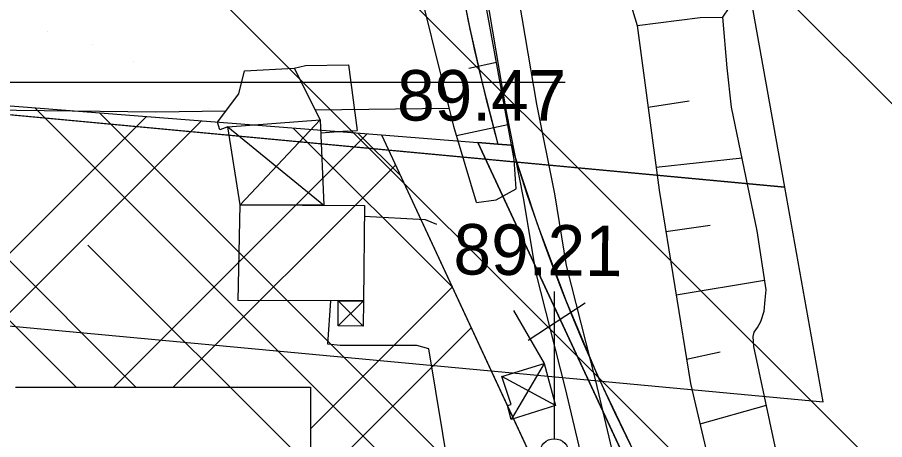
# Model space of a CAD drawing. Extents: x 417995 to 421451, y 4454518 to 4458015.
# Drawn here: x 420067.4 to 420170.4, y 4456964.4 to 4457014.6 of the extents above; entities that cross this region are included whole.
import ezdxf

# ---------------------------------------------------------------- set-up
doc = ezdxf.new("R2010")
doc.units = 0
for name, color, linetype in [('ADAKENARI', 7, 'Continuous'), ('B_Kapi', 7, 'Continuous'), ('B_Mesken', 7, 'Continuous'), ('B_Sundurma', 7, 'Continuous'), ('Hid_Dere_Sulu_Yat_Gen', 7, 'Continuous'), ('PL_AYA_PARK_DINLENME', 7, 'Continuous'), ('PL_K_DEPOLAMA', 7, 'Continuous'), ('PL_KA_TARIM_ALANI', 7, 'Continuous'), ('PL_TA_K_DERE', 7, 'Continuous'), ('S_Telefon_Diregi', 7, 'Continuous'), ('SEMBOL_FAT', 7, 'Continuous'), ('Sev_Sevalti', 7, 'Continuous'), ('Sev_Sevustu', 7, 'Continuous'), ('Sev_Tarama', 7, 'Continuous'), ('Sinir_Cit_bir_taraf', 7, 'Continuous'), ('Sinir_Duvar_tek_tarafa_ait', 7, 'Continuous'), ('Sinir_Ist_Duvari', 7, 'Continuous'), ('Sinir_itirazli_Mulkiyet', 7, 'Continuous'), ('SN_TR_SIVILASMA', 7, 'Continuous'), ('SN_TR_TASKIN', 7, 'Continuous'), ('TRFAT_DEPOLAMA', 7, 'Continuous'), ('TRFAT_PARKALANI', 7, 'Continuous'), ('Y_Kot_Noktasi', 7, 'Continuous'), ('Y_Yol_Kotu', 7, 'Continuous'), ('Yol_Sose', 7, 'Continuous')]:
    doc.layers.add(name, color=color, linetype=linetype)

msp = doc.modelspace()

# ---------------------------------------------------------------- linework, layer by layer
at = {"layer": 'ADAKENARI'}
for p, q in [((420019.71, 4457007.73), (420110.63, 4457000.62)), ((420110.63, 4457000.62), (420138.16, 4456941.42)), ((420110.63, 4457000.62), (420122.08, 4456999.73)), ((420122.08, 4456999.73), (420146.98, 4456946.16)), ((420124.45, 4456999.54), (420122.08, 4456999.73)), ((420126.05, 4456999.41), (420124.45, 4456999.54))]:
    msp.add_line(p, q, dxfattribs=at)
for centre, radius, start, end in [((420346.16, 4457060.59), 229.96, 180.4137, 195.3966), ((420347.44, 4457066.63), 231.36, 196.8901, 245.5215)]:
    msp.add_arc(centre, radius, start, end, dxfattribs=at)
at = {"layer": 'B_Kapi'}
msp.add_line((420106.55, 4457001.09), (420107.75, 4457001.16), dxfattribs=at)
at = {"layer": 'B_Mesken'}
msp.add_lwpolyline([(420093.84, 4456992.32), (420108.61, 4456992.24), (420108.51, 4456980.9), (420093.63, 4456980.95)], close=True, dxfattribs=at)
at = {"layer": 'B_Sundurma'}
for p, q in [((420103.36, 4457002.41), (420093.84, 4456992.32)), ((420092.4, 4457001.57), (420103.78, 4456992.27)), ((420105.48, 4456977.93), (420108.51, 4456980.9)), ((420108.48, 4456977.9), (420105.51, 4456980.93)), ((420129.95, 4456973.45), (420126.05, 4456966.83)), ((420131.31, 4456968.47), (420124.94, 4456971.92))]:
    msp.add_line(p, q, dxfattribs=at)
for points in [[(420092.4, 4457001.57), (420103.36, 4457002.41), (420103.78, 4456992.27), (420093.84, 4456992.32)], [(420105.51, 4456980.93), (420108.51, 4456980.9), (420108.48, 4456977.9), (420105.48, 4456977.93)], [(420129.95, 4456973.45), (420131.31, 4456968.47), (420126.05, 4456966.83), (420125.58, 4456968.48), (420126.02, 4456968.58), (420124.94, 4456971.92)]]:
    msp.add_lwpolyline(points, close=True, dxfattribs=at)
at = {"layer": 'Hid_Dere_Sulu_Yat_Gen'}
for points in [[(420151.18, 4457014.6), (420151.93, 4457015.74)], [(420170.71, 4456931.07), (420168.87, 4456933.64), (420162.67, 4456946.17), (420157.38, 4456963.61), (420154.85, 4456975.47), (420154.75, 4456976.67), (420154.9, 4456977.19), (420155.29, 4456977.74), (420155.68, 4456978.45), (420156.05, 4456979.68), (420156.2, 4456981.05), (420156.3, 4456982.2), (420155.25, 4456989.24), (420152.18, 4457003.94), (420151.66, 4457008.61), (420151.18, 4457014.6)]]:
    msp.add_lwpolyline(points, dxfattribs=at)
at = {"layer": 'PL_AYA_PARK_DINLENME'}
for points in [[(419859.9, 4456012.03), (419712.12, 4456044.1), (419754.34, 4456173.09), (419839.06, 4456376.31), (419960.56, 4456527.89), (419997.49, 4456652.91), (420015.89, 4456775.35), (420001.7, 4456863.07), (420019.71, 4457007.73), (420039.67, 4457006.17), (420110.63, 4457000.62), (420122.08, 4456999.73), (420124.45, 4456999.54)], [(420046.79, 4456762.24), (420038.67, 4456854.78), (420041.73, 4456924.97), (420049.36, 4456979.51), (420163.07, 4456968.9), (420158.52, 4456994.43), (420027.91, 4457006.62), (420016.8, 4456927.25), (420013.63, 4456854.22), (420021.56, 4456763.74)], [(420183.42, 4456869.95), (420167.17, 4456913.32), (420146.98, 4456946.16), (420122.08, 4456999.73), (420124.45, 4456999.54), (420126.05, 4456999.41), (420129.11, 4456990.08), (420132.55, 4456980.89), (420136.38, 4456971.85), (420140.59, 4456962.98), (420145.18, 4456954.3), (420150.12, 4456945.82), (420155.43, 4456937.56), (420161.08, 4456929.53), (420167.06, 4456921.74), (420173.37, 4456914.22)]]:
    msp.add_lwpolyline(points, dxfattribs=at)
msp.add_arc((420346.16, 4457060.59), 229.96, 188.8927, 195.3966, dxfattribs=at)
at = {"layer": 'PL_K_DEPOLAMA'}
msp.add_lwpolyline([(420068.27, 4456910.99), (420035.53, 4456910.85), (420027.8, 4456910.85), (420039.67, 4457006.17), (420110.63, 4457000.62), (420138.16, 4456941.42), (420149.51, 4456922.95), (420156.3, 4456911.65), (420155.87, 4456908.12), (420139.82, 4456908.51), (420119.91, 4456908.99), (420118.1, 4456909.03), (420073.55, 4456910.79)], close=True, dxfattribs=at)
at = {"layer": 'PL_KA_TARIM_ALANI'}
for p, q in [((420158.52, 4456994.43), (420142.12, 4457086.4)), ((420027.91, 4457006.62), (420158.52, 4456994.43))]:
    msp.add_line(p, q, dxfattribs=at)
at = {"layer": 'PL_TA_K_DERE'}
msp.add_lwpolyline([(420108.87, 4457279.14), (420116.2, 4457058.93), (420116.38, 4457051.42), (420116.8, 4457043.91), (420117.47, 4457036.43), (420118.38, 4457028.97), (420119.54, 4457021.54), (420120.93, 4457014.15), (420122.57, 4457006.82), (420124.45, 4456999.54), (420126.05, 4456999.41), (420129.11, 4456990.08), (420132.55, 4456980.89), (420136.38, 4456971.85), (420140.59, 4456962.98), (420145.18, 4456954.3), (420150.12, 4456945.82), (420155.43, 4456937.56), (420161.08, 4456929.53), (420167.06, 4456921.74), (420173.37, 4456914.22)], dxfattribs=at)
at = {"layer": 'S_Telefon_Diregi'}
for p, q in [((420131.19, 4456964.52), (420131.19, 4456982.02)), ((420128.07, 4456976.25), (420134.83, 4456980.69))]:
    msp.add_line(p, q, dxfattribs=at)
msp.add_circle((420131.15, 4456962.77), 1.75, dxfattribs=at)
at = {"layer": 'SEMBOL_FAT'}
for p, q in [((420067.2, 4456970.65), (420102.2, 4456970.65)), ((420102.2, 4456970.65), (420102.2, 4456935.65))]:
    msp.add_line(p, q, dxfattribs=at)
at = {"layer": 'Sev_Sevalti'}
for points in [[(420121.91, 4456992.61), (420119.22, 4457001.62), (420113.98, 4457022.89), (420112.44, 4457038.68), (420112.59, 4457047.41), (420110.63, 4457065.18), (420107.65, 4457087.91), (420107.06, 4457106.15), (420106.74, 4457126.52), (420106.88, 4457144.15), (420105.84, 4457165.85), (420105.75, 4457177.57), (420107.13, 4457193.19), (420108.85, 4457203.42)], [(420151.18, 4457014.6), (420151.93, 4457015.74)], [(420170.71, 4456931.07), (420168.87, 4456933.64), (420162.67, 4456946.17), (420157.38, 4456963.61), (420154.85, 4456975.47), (420154.75, 4456976.67), (420154.9, 4456977.19), (420155.29, 4456977.74), (420155.68, 4456978.45), (420156.05, 4456979.68), (420156.2, 4456981.05), (420156.3, 4456982.2), (420155.25, 4456989.24), (420152.18, 4457003.94), (420151.66, 4457008.61), (420151.18, 4457014.6)]]:
    msp.add_lwpolyline(points, dxfattribs=at)
at = {"layer": 'Sev_Sevustu'}
for points in [[(420121.91, 4456992.61), (420124.24, 4456992.91), (420126.64, 4456994.22), (420126.37, 4456997.7), (420122.16, 4457020.96), (420117.51, 4457048.74), (420114.16, 4457069.66), (420110.67, 4457093.13), (420109.6, 4457119.6), (420109.43, 4457140.54), (420108.4, 4457161.84)], [(420138.64, 4457021.35), (420140.99, 4457013.62), (420143.59, 4456994.08), (420147.33, 4456971.07), (420151.69, 4456952.5), (420158.91, 4456935.2), (420168.55, 4456918.15), (420172.57, 4456910.99)], [(420140.99, 4457013.62), (420148.49, 4457014.56), (420151.18, 4457014.6)]]:
    msp.add_lwpolyline(points, dxfattribs=at)
at = {"layer": 'Sev_Tarama'}
for p, q in [((420124.29, 4457009.22), (420121, 4457008.5)), ((420142.29, 4457003.92), (420147.15, 4457004.67)), ((420125.63, 4457001.81), (420119.55, 4457000.52)), ((420143.23, 4456996.78), (420153.44, 4456997.91)), ((420144.39, 4456989.15), (420149.67, 4456989.91)), ((420145.62, 4456981.62), (420156.12, 4456983.38)), ((420146.86, 4456974), (420150.84, 4456974.85)), ((420148.46, 4456966.29), (420156.33, 4456968.53))]:
    msp.add_line(p, q, dxfattribs=at)
at = {"layer": 'Sinir_Cit_bir_taraf'}
for points in [[(420092.4, 4457001.57), (420091.45, 4457001.24), (420091.15, 4457002.16), (420093.71, 4457005.49), (420094.38, 4457008.24), (420100.26, 4457008.55), (420103.36, 4457002.41)], [(420100.26, 4457008.55), (420101.63, 4457008.88), (420106.74, 4457008.94), (420107.75, 4457001.16)], [(420106.55, 4457001.09), (420103.43, 4457000.82)]]:
    msp.add_lwpolyline(points, dxfattribs=at)
at = {"layer": 'Sinir_Duvar_tek_tarafa_ait'}
for points in [[(420108.6, 4456990.99), (420115.82, 4456990.58), (420117.18, 4456990.01)], [(420126.3, 4456979.78), (420129.95, 4456973.45)]]:
    msp.add_lwpolyline(points, dxfattribs=at)
at = {"layer": 'Sinir_Ist_Duvari'}
msp.add_lwpolyline([(420140.99, 4457013.62), (420143.59, 4456994.08), (420147.33, 4456971.07), (420151.69, 4456952.5), (420158.91, 4456935.2), (420168.55, 4456918.15), (420172.57, 4456910.99), (420181.96, 4456899.55), (420193.88, 4456888.42), (420204.7, 4456879.76), (420213.55, 4456874.24), (420221.51, 4456869.28), (420236.4, 4456862.17), (420256.7, 4456854.72), (420259.86, 4456853.56)], dxfattribs=at)
at = {"layer": 'Sinir_itirazli_Mulkiyet'}
for points in [[(420092.13, 4457003.43), (420083.84, 4457003.32), (420034.15, 4457003.93)], [(420118.69, 4457003.76), (420102.78, 4457003.56)], [(420109.94, 4456938.86), (420122.1, 4456939.77), (420116.26, 4456975.2), (420114.84, 4456975.6), (420108.71, 4456975.61), (420105.75, 4456975.59), (420104.28, 4456975.77), (420104.62, 4456980.91)]]:
    msp.add_lwpolyline(points, dxfattribs=at)
at = {"layer": 'SN_TR_SIVILASMA'}
for p, q in [((421275.8, 4455899.78), (420015.35, 4457160.22)), ((421275.33, 4455855.34), (420037.81, 4457092.87)), ((421275.1, 4455833.12), (420049.03, 4457059.2)), ((421274.64, 4455788.69), (420075.79, 4456987.53))]:
    msp.add_line(p, q, dxfattribs=at)
at = {"layer": 'SN_TR_TASKIN'}
msp.add_line((420032.43, 4457006.9), (420132.43, 4457006.9), dxfattribs=at)
at = {"layer": 'TRFAT_DEPOLAMA'}
for p, q in [((420039.58, 4457005.45), (420074.38, 4456970.65)), ((420046.46, 4457005.64), (420081.46, 4456970.65)), ((420069.48, 4457003.84), (420148.14, 4456925.17)), ((420077.15, 4457003.24), (420137.45, 4456942.93)), ((420032.06, 4456945.08), (420089.28, 4457002.29)), ((420033.07, 4456953.15), (420082.72, 4457002.8)), ((420100.16, 4457001.44), (420119.02, 4456982.58)), ((420107.83, 4457000.84), (420112.88, 4456995.8)), ((420078.85, 4456970.65), (420108.95, 4457000.75)), ((420085.92, 4456970.65), (420112.3, 4456997.03)), ((420102.2, 4456965.71), (420119.04, 4456982.55)), ((420102.2, 4456958.64), (420121.28, 4456977.72))]:
    msp.add_line(p, q, dxfattribs=at)
at = {"layer": 'TRFAT_PARKALANI'}
for p, q in [((420070.97, 4457012.94), (420070.97, 4457012.94)), ((420076.35, 4457011.33), (420076.35, 4457011.33)), ((420095.96, 4457011.99), (420095.96, 4457011.99)), ((420081.19, 4457009.39), (420081.19, 4457009.39)), ((420117.4, 4457005.62), (420117.4, 4457005.62)), ((420090.25, 4457003.8), (420090.25, 4457003.8)), ((420102.62, 4457003.01), (420102.62, 4457003.01)), ((420120.66, 4457003.51), (420120.66, 4457003.51)), ((420105.02, 4457001.2), (420105.02, 4457001.2)), ((420125.57, 4456992.5), (420125.57, 4456992.5))]:
    msp.add_line(p, q, dxfattribs=at)
at = {"layer": 'Yol_Sose'}
for points in [[(420126.27, 4457020.63), (420129.04, 4457004.28), (420131.16, 4456993.62), (420132.56, 4456985.13), (420136.04, 4456971.39), (420140.39, 4456952.97), (420142.64, 4456946.56), (420144.31, 4456942.77), (420145.86, 4456939.33), (420152.86, 4456930.28), (420161.54, 4456917.59)], [(420122.62, 4457020.01), (420125.39, 4457003.61), (420127.51, 4456992.96), (420128.92, 4456984.37), (420132.43, 4456970.51), (420136.82, 4456951.93), (420139.19, 4456945.19), (420140.92, 4456941.26), (420142.66, 4456937.4), (420149.86, 4456928.1), (420158.48, 4456915.49)]]:
    msp.add_lwpolyline(points, dxfattribs=at)

# ---------------------------------------------------------------- texts
at = {"layer": 'Y_Kot_Noktasi'}
msp.add_text('89.47', height=6, dxfattribs=at).set_placement((420112.49, 4457002.33))
at = {"layer": 'Y_Yol_Kotu'}
msp.add_text('89.21', height=6, rotation=359.3592, dxfattribs=at).set_placement((420119.16, 4456984.06))

doc.saveas('drawing.dxf')
